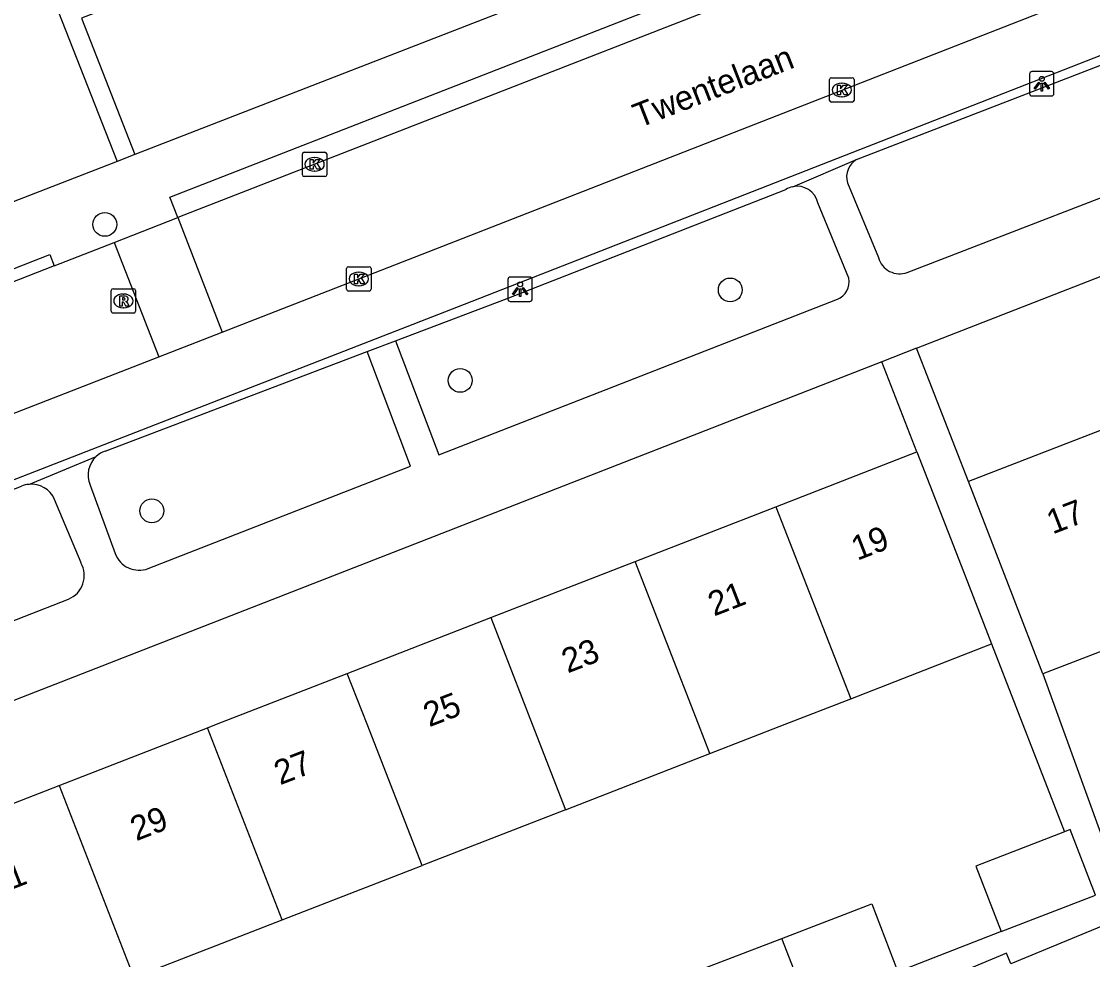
# Model space of a CAD drawing. Extents: x 159689 to 160786, y 387323 to 388339.
# Drawn here: x 160074.95 to 160118.89, y 387740.35 to 387778.84 of the extents above; entities that cross this region are included whole.
import ezdxf

# ---------------------------------------------------------------- set-up
doc = ezdxf.new("R2010")
doc.units = 0
for name, color, linetype in [('IMGEO_Boom', 7, 'Continuous'), ('IMGEO_Kolk', 7, 'Continuous'), ('IMGEO_Lichtpunt', 7, 'Continuous'), ('IMGEO_Openbare_ruimte_label', 7, 'Continuous'), ('IMGEO_Pand', 7, 'Continuous'), ('IMGEO_Pand_nummerreeks', 7, 'Continuous'), ('IMGEO_Rijbaan_lokaal_open', 7, 'Continuous'), ('IMGEO_Rioolput', 7, 'Continuous'), ('IMGEO_Voetpad_open', 7, 'Continuous')]:
    doc.layers.add(name, color=color, linetype=linetype)

msp = doc.modelspace()

# ---------------------------------------------------------------- linework, layer by layer
at = {"layer": 'IMGEO_Boom'}
for centre in [(160078.371, 387770.509), (160104.028, 387767.819), (160092.952, 387764.109), (160080.302, 387758.758)]:
    msp.add_circle(centre, 0.489, dxfattribs=at)
at = {"layer": 'IMGEO_Kolk'}
for p, q in [((160108.104, 387775.598), (160108.104, 387776.45)), ((160108.179, 387776.524), (160109.031, 387776.524)), ((160108.592, 387776.304), (160108.617, 387776.304)), ((160109.105, 387776.45), (160109.105, 387775.598)), ((160109.031, 387775.524), (160108.179, 387775.524)), ((160108.615, 387775.744), (160108.59, 387775.744)), ((160086.475, 387772.546), (160086.475, 387773.398)), ((160086.55, 387773.472), (160087.402, 387773.472)), ((160086.963, 387773.252), (160086.988, 387773.252)), ((160087.476, 387773.398), (160087.476, 387772.546)), ((160087.402, 387772.472), (160086.55, 387772.472)), ((160086.986, 387772.692), (160086.961, 387772.692)), ((160088.291, 387767.845), (160088.291, 387768.697)), ((160088.366, 387768.771), (160089.218, 387768.771)), ((160088.779, 387768.551), (160088.804, 387768.551)), ((160089.292, 387768.697), (160089.292, 387767.845)), ((160088.802, 387767.991), (160088.777, 387767.991)), ((160089.218, 387767.771), (160088.366, 387767.771))]:
    msp.add_line(p, q, dxfattribs=at)
for points in [[(160108.104, 387775.598), (160108.104, 387776.45)], [(160108.179, 387776.524), (160109.031, 387776.524)], [(160109.105, 387776.45), (160109.105, 387775.598)], [(160108.425, 387776.224), (160108.548, 387776.224), (160108.548, 387776.073), (160108.678, 387776.224), (160108.842, 387776.224), (160108.696, 387776.073), (160108.849, 387775.824), (160108.697, 387775.824), (160108.612, 387775.988), (160108.548, 387775.921), (160108.548, 387775.824), (160108.425, 387775.824), (160108.425, 387776.224)], [(160109.031, 387775.524), (160108.179, 387775.524)], [(160086.475, 387772.546), (160086.475, 387773.398)], [(160086.55, 387773.472), (160087.402, 387773.472)], [(160087.476, 387773.398), (160087.476, 387772.546)], [(160086.796, 387773.172), (160086.919, 387773.172), (160086.919, 387773.021), (160087.049, 387773.172), (160087.213, 387773.172), (160087.067, 387773.021), (160087.22, 387772.772), (160087.068, 387772.772), (160086.983, 387772.936), (160086.919, 387772.869), (160086.919, 387772.772), (160086.796, 387772.772), (160086.796, 387773.172)], [(160087.402, 387772.472), (160086.55, 387772.472)], [(160088.291, 387767.845), (160088.291, 387768.697)], [(160088.366, 387768.771), (160089.218, 387768.771)], [(160088.612, 387768.471), (160088.735, 387768.471), (160088.735, 387768.32), (160088.865, 387768.471), (160089.029, 387768.471), (160088.883, 387768.32), (160089.036, 387768.071), (160088.884, 387768.071), (160088.799, 387768.235), (160088.735, 387768.168), (160088.735, 387768.071), (160088.612, 387768.071), (160088.612, 387768.471)], [(160089.292, 387768.697), (160089.292, 387767.845)], [(160089.218, 387767.771), (160088.366, 387767.771)]]:
    msp.add_lwpolyline(points, dxfattribs=at)
for centre, start, end in [((160108.181, 387776.448), 91.552, 178.448), ((160108.181, 387776.448), 91.552, 178.448), ((160109.029, 387776.448), 1.552, 88.448), ((160109.029, 387776.448), 1.552, 88.448), ((160108.181, 387775.6), 181.552, 268.448), ((160108.181, 387775.6), 181.552, 268.448), ((160109.029, 387775.6), 271.552, 358.448), ((160109.029, 387775.6), 271.552, 358.448), ((160086.552, 387773.396), 91.552, 178.448), ((160086.552, 387773.396), 91.552, 178.448), ((160087.4, 387773.396), 1.552, 88.448), ((160087.4, 387773.396), 1.552, 88.448), ((160086.552, 387772.548), 181.552, 268.448), ((160086.552, 387772.548), 181.552, 268.448), ((160087.4, 387772.548), 271.552, 358.448), ((160087.4, 387772.548), 271.552, 358.448), ((160088.368, 387768.695), 91.552, 178.448), ((160088.368, 387768.695), 91.552, 178.448), ((160089.216, 387768.695), 1.552, 88.448), ((160089.216, 387768.695), 1.552, 88.448), ((160088.368, 387767.847), 181.552, 268.448), ((160088.368, 387767.847), 181.552, 268.448), ((160089.216, 387767.847), 271.552, 358.448), ((160089.216, 387767.847), 271.552, 358.448)]:
    msp.add_arc(centre, 0.0765, start, end, dxfattribs=at)
for centre, major_axis, ratio, start_param, end_param in [((160108.591, 387776.024), (-0.387, 0.002), 0.722429, 4.712389, 7.853982), ((160108.616, 387776.024), (-0.39, 0.002), 0.717154, 1.570796, 4.712389), ((160086.962, 387772.972), (-0.387, 0.002), 0.722429, 4.712389, 7.853982), ((160086.987, 387772.972), (-0.39, 0.002), 0.717154, 1.570796, 4.712389), ((160088.778, 387768.271), (-0.387, 0.002), 0.722429, 4.712389, 7.853982), ((160088.803, 387768.271), (-0.39, 0.002), 0.717154, 1.570796, 4.712389)]:
    msp.add_ellipse(centre, major_axis=major_axis, ratio=ratio, start_param=start_param, end_param=end_param, dxfattribs=at)
at = {"layer": 'IMGEO_Lichtpunt'}
for p, q in [((160117.21, 387776.775), (160116.402, 387776.775)), ((160117.21, 387776.775), (160116.402, 387776.775)), ((160116.308, 387776.68), (160116.308, 387775.873)), ((160116.308, 387776.68), (160116.308, 387775.873)), ((160117.304, 387775.873), (160117.304, 387776.68)), ((160117.304, 387775.873), (160117.304, 387776.68)), ((160116.402, 387775.779), (160117.21, 387775.779)), ((160116.402, 387775.779), (160117.21, 387775.779)), ((160094.91, 387768.251), (160094.91, 387767.444)), ((160094.91, 387768.251), (160094.91, 387767.444)), ((160095.812, 387768.346), (160095.004, 387768.346)), ((160095.812, 387768.346), (160095.004, 387768.346)), ((160095.906, 387767.444), (160095.906, 387768.251)), ((160095.906, 387767.444), (160095.906, 387768.251)), ((160095.004, 387767.35), (160095.812, 387767.35)), ((160095.004, 387767.35), (160095.812, 387767.35))]:
    msp.add_line(p, q, dxfattribs=at)
for points in [[(160116.682, 387776.344), (160116.721, 387776.316), (160116.533, 387776.054), (160116.495, 387776.081), (160116.682, 387776.344)], [(160116.784, 387776.296), (160116.831, 387776.296), (160116.831, 387775.974), (160116.784, 387775.974), (160116.784, 387776.296)], [(160116.894, 387776.316), (160116.932, 387776.343), (160117.119, 387776.081), (160117.08, 387776.053), (160116.894, 387776.316)], [(160095.284, 387767.915), (160095.323, 387767.887), (160095.135, 387767.625), (160095.097, 387767.652), (160095.284, 387767.915)], [(160095.386, 387767.867), (160095.433, 387767.867), (160095.433, 387767.545), (160095.386, 387767.545), (160095.386, 387767.867)], [(160095.496, 387767.887), (160095.534, 387767.914), (160095.721, 387767.652), (160095.682, 387767.624), (160095.496, 387767.887)]]:
    msp.add_lwpolyline(points, dxfattribs=at)
for centre in [(160116.807, 387776.478), (160095.409, 387768.049)]:
    msp.add_circle(centre, 0.0994, dxfattribs=at)
for centre, start, end in [((160116.402, 387776.68), 90, 180), ((160116.402, 387776.68), 90, 180), ((160117.21, 387776.68), 0, 90), ((160117.21, 387776.68), 0, 90), ((160116.402, 387775.873), 180, 270), ((160116.402, 387775.873), 180, 270), ((160117.21, 387775.873), 270, 0), ((160117.21, 387775.873), 270, 360), ((160095.004, 387768.251), 90, 180), ((160095.004, 387768.251), 90, 180), ((160095.812, 387768.251), 0, 90), ((160095.812, 387768.251), 0, 90), ((160095.004, 387767.444), 180, 270), ((160095.004, 387767.444), 180, 270), ((160095.812, 387767.444), 270, 0), ((160095.812, 387767.444), 270, 360)]:
    msp.add_arc(centre, 0.0946, start, end, dxfattribs=at)
at = {"layer": 'IMGEO_Pand'}
for points in [[(160119.842, 387762.303), (160113.798, 387759.966)], [(160105.904, 387758.927), (160111.685, 387761.176)], [(160111.685, 387761.176), (160113.497, 387756.517), (160114.75, 387753.295)], [(160116.854, 387752.064), (160115.601, 387755.303), (160113.798, 387759.966)], [(160100.127, 387756.68), (160105.904, 387758.927)], [(160105.904, 387758.927), (160108.969, 387751.046)], [(160094.202, 387754.375), (160100.127, 387756.68)], [(160103.193, 387748.799), (160102.725, 387750), (160100.127, 387756.68)], [(160088.32, 387752.087), (160094.202, 387754.375)], [(160094.202, 387754.375), (160095.904, 387750), (160097.267, 387746.494)], [(160122.898, 387754.401), (160116.854, 387752.064)], [(160108.969, 387751.046), (160114.75, 387753.295)], [(160082.587, 387749.856), (160082.956, 387750), (160088.32, 387752.087)], [(160091.385, 387744.206), (160089.131, 387750), (160088.32, 387752.087)], [(160103.193, 387748.799), (160106.28, 387750), (160108.969, 387751.046)], [(160076.503, 387747.49), (160082.587, 387749.856)], [(160085.652, 387741.976), (160082.587, 387749.856)], [(160097.267, 387746.494), (160103.193, 387748.799)], [(160070.664, 387745.218), (160076.503, 387747.49)], [(160076.503, 387747.49), (160079.568, 387739.609)], [(160097.267, 387746.494), (160091.385, 387744.206)], [(160117.733, 387745.591), (160114.095, 387744.183), (160115.136, 387741.493)], [(160115.136, 387741.493), (160119.014, 387742.994), (160117.972, 387745.684), (160117.733, 387745.591)], [(160085.652, 387741.976), (160091.385, 387744.206)], [(160106.143, 387741.211), (160109.842, 387742.628), (160110.908, 387739.846)], [(160079.568, 387739.609), (160085.652, 387741.976)], [(160120.861, 387737.151), (160121.32, 387737.34), (160119.478, 387741.802), (160115.538, 387740.176), (160115.361, 387740.604), (160113.332, 387739.766)], [(160101.277, 387736.156), (160100.211, 387738.938), (160106.143, 387741.211)], [(160107.223, 387738.434), (160106.143, 387741.211)]]:
    msp.add_lwpolyline(points, dxfattribs=at)
at = {"layer": 'IMGEO_Rijbaan_lokaal_open'}
for points in [[(160115.868, 387784.263), (160106.603, 387780.636), (160081.37, 387770.785)], [(160083.192, 387766.093), (160092.192, 387769.596), (160118.205, 387779.783)], [(160078.759, 387769.766), (160081.37, 387770.785)], [(160081.37, 387770.785), (160083.192, 387766.093)], [(160076.299, 387768.805), (160078.759, 387769.766)], [(160078.759, 387769.766), (160080.583, 387765.077)], [(160076.299, 387768.805), (160070.183, 387766.417)], [(160080.583, 387765.077), (160083.192, 387766.093)], [(160047.194, 387752.227), (160050.689, 387753.44), (160080.583, 387765.077)]]:
    msp.add_lwpolyline(points, dxfattribs=at)
at = {"layer": 'IMGEO_Rioolput'}
for p, q in [((160078.636, 387766.944), (160078.636, 387767.796)), ((160078.711, 387767.87), (160079.563, 387767.87)), ((160079.124, 387767.65), (160079.149, 387767.65)), ((160079.637, 387767.796), (160079.637, 387766.944)), ((160079.147, 387767.09), (160079.122, 387767.09)), ((160079.563, 387766.87), (160078.711, 387766.87))]:
    msp.add_line(p, q, dxfattribs=at)
for points in [[(160078.636, 387766.944), (160078.636, 387767.796)], [(160078.711, 387767.87), (160079.563, 387767.87)], [(160079.225, 387767.568), (160078.973, 387767.57), (160078.973, 387767.17)], [(160079.151, 387767.489), (160079.097, 387767.489), (160079.097, 387767.408)], [(160079.637, 387767.796), (160079.637, 387766.944)], [(160078.973, 387767.17), (160079.097, 387767.17), (160079.097, 387767.332), (160079.108, 387767.332)], [(160079.097, 387767.408), (160079.149, 387767.408)], [(160079.155, 387767.303), (160079.226, 387767.17), (160079.366, 387767.17), (160079.301, 387767.296)], [(160079.563, 387766.87), (160078.711, 387766.87)]]:
    msp.add_lwpolyline(points, dxfattribs=at)
for centre, radius, start, end in [((160078.713, 387767.794), 0.0765, 91.552, 178.448), ((160078.713, 387767.794), 0.0765, 91.552, 178.448), ((160079.157, 387767.393), 0.0964, 77.0061, 93.1865), ((160079.171, 387767.45), 0.0378, 276.6634, 79.6772), ((160079.224, 387767.458), 0.109, 350.3612, 89.416), ((160079.561, 387767.794), 0.0765, 1.552, 88.448), ((160079.561, 387767.794), 0.0765, 1.552, 88.448), ((160079.107, 387767.279), 0.0533, 26.0293, 88.6989), ((160079.133, 387767.597), 0.19, 274.7715, 282.9687), ((160079.222, 387767.458), 0.112, 277.5842, 350.9817), ((160079.206, 387767.243), 0.108, 29.5134, 73.7905), ((160078.713, 387766.946), 0.0765, 181.552, 268.448), ((160078.713, 387766.946), 0.0765, 181.552, 268.448), ((160079.561, 387766.946), 0.0765, 271.552, 358.448), ((160079.561, 387766.946), 0.0765, 271.552, 358.448)]:
    msp.add_arc(centre, radius, start, end, dxfattribs=at)
for centre, major_axis, ratio, start_param, end_param in [((160079.123, 387767.37), (-0.387, 0.002), 0.722429, 4.712389, 7.853982), ((160079.148, 387767.37), (-0.39, 0.002), 0.717154, 1.570796, 4.712389)]:
    msp.add_ellipse(centre, major_axis=major_axis, ratio=ratio, start_param=start_param, end_param=end_param, dxfattribs=at)
at = {"layer": 'IMGEO_Voetpad_open'}
for points in [[(160158.419, 387792.796), (160132.951, 387782.823), (160093.119, 387767.222), (160052.162, 387751.279)], [(160119.932, 387789.037), (160079.601, 387773.37)], [(160111.668, 387765.425), (160164.625, 387786.088)], [(160081.37, 387770.785), (160081.042, 387771.623), (160115.54, 387785.101), (160115.868, 387784.263)], [(160074.487, 387784.277), (160078.884, 387773.091)], [(160079.326, 387779.721), (160077.42, 387778.964), (160079.601, 387773.37)], [(160109.213, 387773.177), (160121.59, 387777.951)], [(160111.291, 387768.534), (160123.461, 387773.233), (160121.59, 387777.951)], [(160079.601, 387773.37), (160078.884, 387773.091)], [(160078.884, 387773.091), (160074.62, 387771.435)], [(160106.59, 387772.056), (160109.213, 387773.177)], [(160090.299, 387765.736), (160094.873, 387767.474), (160106.311, 387771.945)], [(160108.834, 387772.218), (160110.105, 387769.144)], [(160108.892, 387768.299), (160107.615, 387771.394)], [(160070.183, 387766.417), (160070.004, 387766.883), (160076.12, 387769.271), (160076.299, 387768.805)], [(160090.299, 387765.736), (160092.08, 387761.049), (160108.423, 387767.437)], [(160089.131, 387765.292), (160090.299, 387765.736)], [(160078.383, 387761.208), (160089.131, 387765.292)], [(160080.152, 387756.387), (160090.916, 387760.594), (160089.131, 387765.292)], [(160111.668, 387765.425), (160110.244, 387764.869)], [(160113.798, 387759.966), (160111.668, 387765.425)], [(160110.244, 387764.869), (160072.134, 387750), (160051.283, 387741.864), (160049.712, 387741.251)], [(160111.685, 387761.176), (160110.244, 387764.869)], [(160075.253, 387759.844), (160078.022, 387760.992)], [(160064.141, 387755.55), (160074.952, 387759.767)], [(160077.772, 387759.815), (160078.799, 387757.008)], [(160077.396, 387756.62), (160076.314, 387759.226)], [(160065.953, 387750.872), (160076.884, 387755.135)], [(160114.75, 387753.295), (160117.733, 387745.591)], [(160116.854, 387752.064), (160120.517, 387741.958), (160120.973, 387742.123)], [(160115.136, 387741.493), (160110.908, 387739.846)]]:
    msp.add_lwpolyline(points, dxfattribs=at)
for centre, radius, start, end in [((160109.645, 387772.452), 0.844, 120.7877, 196.0842), ((160106.786, 387771.158), 0.919, 102.2909, 121.0993), ((160106.766, 387771.203), 0.871, 12.6506, 101.6363), ((160110.985, 387769.397), 0.916, 196.0598, 289.5036), ((160108.116, 387768.163), 0.788, 292.9415, 9.9588), ((160078.725, 387760.228), 1.038, 132.5931, 203.4236), ((160078.72, 387760.234), 1.03, 109.1158, 132.6715), ((160075.355, 387758.817), 1.032, 95.6904, 113.0083), ((160075.357, 387758.803), 1.046, 23.855, 95.706), ((160079.784, 387757.369), 1.049, 200.144, 290.5477), ((160076.482, 387756.104), 1.049, 292.5237, 29.4298)]:
    msp.add_arc(centre, radius, start, end, dxfattribs=at)

# ---------------------------------------------------------------- texts
at = {"layer": 'IMGEO_Openbare_ruimte_label'}
msp.add_text('Twentelaan', height=1, rotation=21.2802, dxfattribs=at).set_placement((160100.285, 387774.455))
at = {"layer": 'IMGEO_Pand_nummerreeks'}
for s, rotation, p in [('17', 21.1403, (160117.25, 387757.784)), ('19', 21.2567, (160109.24, 387756.705)), ('21', 21.2567, (160103.362, 387754.418)), ('23', 21.2567, (160097.358, 387752.083)), ('25', 21.2552, (160091.681, 387749.874)), ('27', 21.2567, (160085.561, 387747.494)), ('29', 21.2567, (160079.663, 387745.199)), ('31', 21.2567, (160073.869, 387742.945))]:
    msp.add_text(s, height=1, rotation=rotation, dxfattribs=at).set_placement(p)

doc.saveas('drawing.dxf')
